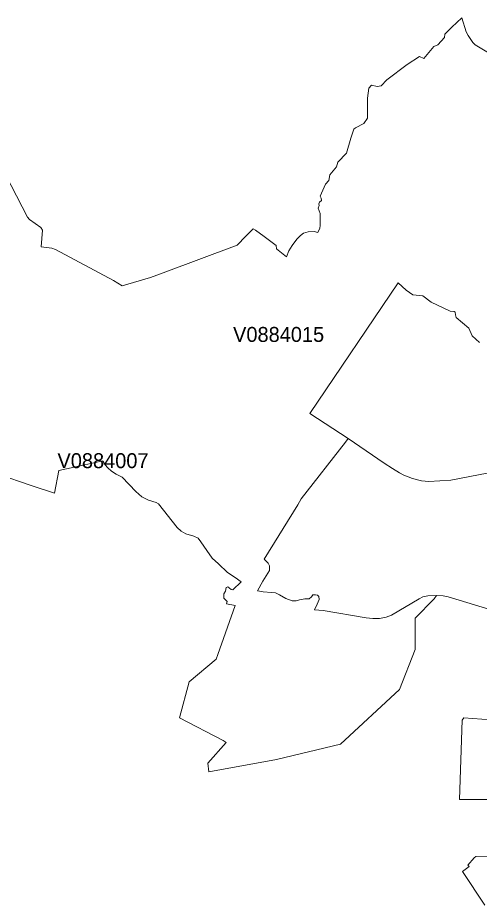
# Model space of a CAD drawing. Extents: x 369010 to 735936, y 6377141 to 6616555.
# Drawn here: x 517296 to 520385, y 6505820 to 6511761 of the extents above; entities that cross this region are included whole.
import ezdxf
from ezdxf.enums import TextEntityAlignment as Align

# ---------------------------------------------------------------- set-up
doc = ezdxf.new("R2010")
doc.units = 0
doc.header["$LTSCALE"] = 40
doc.layers.add('3', color=7, linetype='Continuous', lineweight=13)
doc.layers.add('4', color=7, linetype='Continuous')

msp = doc.modelspace()

# ---------------------------------------------------------------- linework, layer by layer
at = {"layer": '3'}
for points in [[(517461.5, 6510338.11), (517451.24, 6510228.54), (517522.57, 6510219.11), (517547.23, 6510209.02), (517936, 6510002.8), (517994.42, 6509966.06), (518183.43, 6510022.66), (518268.33, 6510052.45), (518763.35, 6510238.64), (518821.94, 6510298.22), (518871.1, 6510348.2), (518887.15, 6510338.94), (518944.75, 6510296.4), (519024.68, 6510237.15), (519027.99, 6510213.48), (519095.02, 6510159.86), (519110.42, 6510201.57), (519132.43, 6510237.15), (519163.71, 6510278.03), (519188.37, 6510303.52), (519207.9, 6510317.92), (519238.52, 6510328.34), (519280.06, 6510330.99), (519303.89, 6510322.55), (519317.46, 6510353), (519320.77, 6510370.88), (519320.77, 6510451.64), (519306.37, 6510487.23), (519314.15, 6510504.44), (519311.67, 6510515.53), (519315.97, 6510526.62), (519328.72, 6510536.71), (519326.89, 6510552.93), (519319.28, 6510567.33), (519354.86, 6510646.28), (519377.87, 6510672.59), (519383.83, 6510709.17), (519406.17, 6510735.98), (519429.67, 6510763.45), (519437.62, 6510794.4), (519495.38, 6510855.47), (519525.83, 6510955.77), (519545.36, 6511016.01), (519557.11, 6511023.46), (519613.22, 6511052.42), (519636.06, 6511089.83), (519636.06, 6511126.57), (519635.89, 6511189.13), (519635.73, 6511222.23), (519645.16, 6511289.43), (519662.87, 6511309.78), (519701.1, 6511301.34), (519729.07, 6511304.65), (519765.48, 6511346.36), (519901.86, 6511449.14), (519984.11, 6511502.59), (520013.74, 6511487.2), (520081.59, 6511567.97), (520107.91, 6511579.06), (520152.1, 6511629.04), (520154.41, 6511651.55), (520201.09, 6511699.05), (520268.94, 6511761.11), (520297.74, 6511666.77), (520310.48, 6511641.29), (520341.1, 6511595.44), (520357.82, 6511580.38), (520599.62, 6511435.07)], [(520599.62, 6511435.07), (520357.82, 6511580.38), (520341.1, 6511595.44), (520310.48, 6511641.29), (520297.74, 6511666.77), (520268.94, 6511761.11), (520201.09, 6511699.05), (520154.41, 6511651.55), (520152.1, 6511629.04), (520107.91, 6511579.06), (520081.59, 6511567.97), (520013.74, 6511487.2), (519984.11, 6511502.59), (519901.86, 6511449.14), (519765.48, 6511346.36), (519729.07, 6511304.65), (519701.1, 6511301.34), (519662.87, 6511309.78), (519645.16, 6511289.43)], [(519645.16, 6511289.43), (519635.73, 6511222.23), (519635.89, 6511189.13), (519636.06, 6511126.57), (519636.06, 6511089.83), (519613.22, 6511052.42), (519557.11, 6511023.46), (519545.36, 6511016.01), (519525.83, 6510955.77), (519495.38, 6510855.47), (519437.62, 6510794.4), (519429.67, 6510763.45), (519406.17, 6510735.98), (519383.83, 6510709.17), (519377.87, 6510672.59), (519354.86, 6510646.28), (519319.28, 6510567.33), (519326.89, 6510552.93), (519328.72, 6510536.71), (519315.97, 6510526.62), (519311.67, 6510515.53), (519314.15, 6510504.44), (519306.37, 6510487.23), (519320.77, 6510451.64), (519320.77, 6510370.88), (519317.46, 6510353), (519303.89, 6510322.55), (519280.06, 6510330.99), (519238.52, 6510328.34), (519207.9, 6510317.92), (519188.37, 6510303.52), (519163.71, 6510278.03), (519132.43, 6510237.15), (519110.42, 6510201.57), (519095.02, 6510159.86), (519027.99, 6510213.48), (519024.68, 6510237.15), (518944.75, 6510296.4), (518887.15, 6510338.94), (518871.1, 6510348.2), (518821.94, 6510298.22), (518763.35, 6510238.64), (518268.33, 6510052.45), (518183.43, 6510022.66), (517994.42, 6509966.06), (517936, 6510002.8), (517547.23, 6510209.02), (517522.57, 6510219.11), (517451.24, 6510228.54), (517461.5, 6510338.11), (517450.41, 6510357.64), (517373.29, 6510409.44), (517360.54, 6510426.49), (517139.92, 6510849.02)], [(517139.92, 6510849.02), (517360.54, 6510426.49), (517373.29, 6510409.44), (517450.41, 6510357.64), (517461.5, 6510338.11)], [(518944.08, 6508135.91), (519170.49, 6508500.85), (519193.33, 6508541.56), (519490.08, 6508919.57), (519507.96, 6508945.23), (519251.09, 6509111.72), (519842.77, 6509986.25), (519895.24, 6509937.75), (519939.43, 6509906.31), (520006.45, 6509898.7), (520063.22, 6509856.16), (520189.67, 6509797.57), (520215.98, 6509794.92), (520222.77, 6509790.79), (520225.25, 6509772.08), (520230.38, 6509755.04), (520314.46, 6509683.71), (520337.13, 6509632.73), (520386.45, 6509586.72)], [(520314.46, 6509683.71), (520230.38, 6509755.04), (520225.25, 6509772.08), (520222.77, 6509790.79), (520215.98, 6509794.92), (520189.67, 6509797.57), (520063.22, 6509856.16), (520006.45, 6509898.7), (519939.43, 6509906.31), (519895.24, 6509937.75), (519842.77, 6509986.25), (519251.09, 6509111.72), (519507.96, 6508945.23)], [(520386.45, 6509586.72), (520337.13, 6509632.73), (520314.46, 6509683.71)], [(519507.96, 6508945.23), (519490.08, 6508919.57), (519193.33, 6508541.56), (519170.49, 6508500.85), (518944.08, 6508135.91), (518972.88, 6508109.6), (518979.67, 6508090.9), (518979.67, 6508061.1), (518936.47, 6507989.77), (518900.89, 6507923.9), (518938.95, 6507918.77), (518994.07, 6507914.47), (519021.21, 6507911.16), (519047.52, 6507898.41), (519090.89, 6507872.93), (519133.26, 6507857.7), (519160.4, 6507856.71), (519181.58, 6507863.66), (519216.83, 6507871.44), (519247.29, 6507871.44), (519261.69, 6507885.01), (519271.95, 6507898.75), (519288, 6507897.75), (519301.57, 6507894.44), (519311.01, 6507887.66), (519313.49, 6507866.47), (519300.75, 6507835.03), (519282.04, 6507796.79), (519338.98, 6507793.32), (519628.44, 6507744.33), (519672.63, 6507740.03), (519717.48, 6507739.2), (519762.5, 6507748.47), (519797.26, 6507762.2), (519981.79, 6507870.61), (520008.11, 6507884.18), (520041.04, 6507891.79), (520098.81, 6507893.45), (520142.99, 6507890.97), (520175.93, 6507884.18), (520479.13, 6507792.16)], [(519507.96, 6508945.23), (519748.1, 6508780.05), (519805.04, 6508744.47), (519851.54, 6508713.85), (519879.68, 6508698.46), (519938.1, 6508676.45), (519999.17, 6508661.22), (520048.49, 6508656.92), (520194.47, 6508665.03), (520437.1, 6508711.7)], [(520437.1, 6508711.7), (520194.47, 6508665.03), (520048.49, 6508656.92), (519999.17, 6508661.22), (519938.1, 6508676.45), (519879.68, 6508698.46), (519851.54, 6508713.85), (519805.04, 6508744.47), (519748.1, 6508780.05), (519507.96, 6508945.23)], [(518686.06, 6507922.58), (518690.2, 6507947.24), (518701.29, 6507952.37), (518723.3, 6507932.84), (518734.39, 6507930.19), (518791.32, 6507984.97), (518751.44, 6508014.6), (518698.97, 6508046.87), (518640.38, 6508104.63), (518596.19, 6508144.35), (518561.44, 6508193.67), (518521.55, 6508253.09), (518503.68, 6508276.92), (518474.88, 6508291.32), (518421.42, 6508305.88), (518389.15, 6508324.42), (518362.83, 6508348.25), (518237.05, 6508507.97), (518221.82, 6508515.58), (518170.02, 6508531.8), (518126.83, 6508553.81), (518086.11, 6508589.39), (517994.26, 6508684.72), (517955.2, 6508705.08), (517923.75, 6508724.61), (517897.44, 6508747.62), (517880.56, 6508767.97), (517867.81, 6508789.98), (517866.16, 6508795.94), (517744.84, 6508767.14), (517570.9, 6508730.4), (517541.27, 6508578.3), (517384.21, 6508630.11), (517162.6, 6508706.07)], [(517162.6, 6508706.07), (517384.21, 6508630.11), (517541.27, 6508578.3), (517570.9, 6508730.4), (517744.84, 6508767.14), (517866.16, 6508795.94), (517867.81, 6508789.98), (517880.56, 6508767.97), (517897.44, 6508747.62), (517923.75, 6508724.61), (517955.2, 6508705.08), (517994.26, 6508684.72), (518086.11, 6508589.39), (518126.83, 6508553.81), (518170.02, 6508531.8), (518221.82, 6508515.58), (518237.05, 6508507.97), (518362.83, 6508348.25), (518389.15, 6508324.42), (518421.42, 6508305.88), (518474.88, 6508291.32), (518503.68, 6508276.92), (518521.55, 6508253.09), (518561.44, 6508193.67), (518596.19, 6508144.35), (518640.38, 6508104.63), (518698.97, 6508046.87), (518751.44, 6508014.6), (518791.32, 6507984.97), (518734.39, 6507930.19), (518723.3, 6507932.84), (518701.29, 6507952.37), (518690.2, 6507947.24), (518686.06, 6507922.58), (518674.15, 6507903.88), (518675.8, 6507875.91), (518696.99, 6507853.73), (518692.02, 6507838.5), (518750.44, 6507827.41), (518635.09, 6507497.23), (518623.17, 6507466.61), (518443.43, 6507315.18), (518377.73, 6507075.36), (518671, 6506922.77), (518689.7, 6506908.37), (518568.39, 6506771.17), (518575.18, 6506711.75), (519027.66, 6506796.16), (519455.82, 6506897.45), (519851.05, 6507263.38), (519955.31, 6507531.82), (519955.81, 6507741.85), (520083.08, 6507870.11), (520098.81, 6507893.45), (520041.04, 6507891.79), (520008.11, 6507884.18), (519981.79, 6507870.61), (519797.26, 6507762.2), (519762.5, 6507748.47), (519717.48, 6507739.2), (519672.63, 6507740.03), (519628.44, 6507744.33), (519338.98, 6507793.32), (519282.04, 6507796.79), (519300.75, 6507835.03), (519313.49, 6507866.47), (519311.01, 6507887.66), (519301.57, 6507894.44), (519288, 6507897.75), (519271.95, 6507898.75), (519261.69, 6507885.01), (519247.29, 6507871.44), (519216.83, 6507871.44), (519181.58, 6507863.66), (519160.4, 6507856.71), (519133.26, 6507857.7), (519090.89, 6507872.93), (519047.52, 6507898.41), (519021.21, 6507911.16), (518994.07, 6507914.47), (518938.95, 6507918.77), (518900.89, 6507923.9), (518936.47, 6507989.77), (518979.67, 6508061.1), (518979.67, 6508090.9), (518972.88, 6508109.6), (518944.08, 6508135.91)], [(520479.13, 6507792.16), (520175.93, 6507884.18), (520142.99, 6507890.97), (520098.81, 6507893.45), (520083.08, 6507870.11), (519955.81, 6507741.85), (519955.31, 6507531.82), (519851.05, 6507263.38), (519455.82, 6506897.45), (519027.66, 6506796.16), (518575.18, 6506711.75), (518568.39, 6506771.17), (518689.7, 6506908.37), (518671, 6506922.77), (518377.73, 6507075.36), (518443.43, 6507315.18), (518623.17, 6507466.61), (518635.09, 6507497.23), (518750.44, 6507827.41), (518692.02, 6507838.5), (518696.99, 6507853.73), (518675.8, 6507875.91), (518674.15, 6507903.88), (518686.06, 6507922.58)], [(520462.25, 6507061.46), (520281.69, 6507074.2), (520271.43, 6507059.81), (520252.72, 6506528.54), (520451.16, 6506526.72)], [(520451.16, 6506526.72), (520252.72, 6506528.54), (520271.43, 6507059.81), (520281.69, 6507074.2), (520462.25, 6507061.46)], [(520574.46, 6506150.69), (520360.96, 6506145.06), (520349.87, 6506137.45), (520307.51, 6506088.96), (520317.6, 6506078.86), (520271.76, 6506044.93), (520421.87, 6505819.68)], [(520421.87, 6505819.68), (520271.76, 6506044.93), (520317.6, 6506078.86), (520307.51, 6506088.96), (520349.87, 6506137.45), (520360.96, 6506145.06), (520574.46, 6506150.69)]]:
    msp.add_lwpolyline(points, dxfattribs=at)

# ---------------------------------------------------------------- texts
at = {"layer": '4'}
for s, p in [('V0884015', (519041.8, 6509591.08)), ('V0884007', (517866.16, 6508745.94))]:
    msp.add_text(s, height=100, dxfattribs=at).set_placement(p, align=Align.CENTER)

doc.saveas('drawing.dxf')
